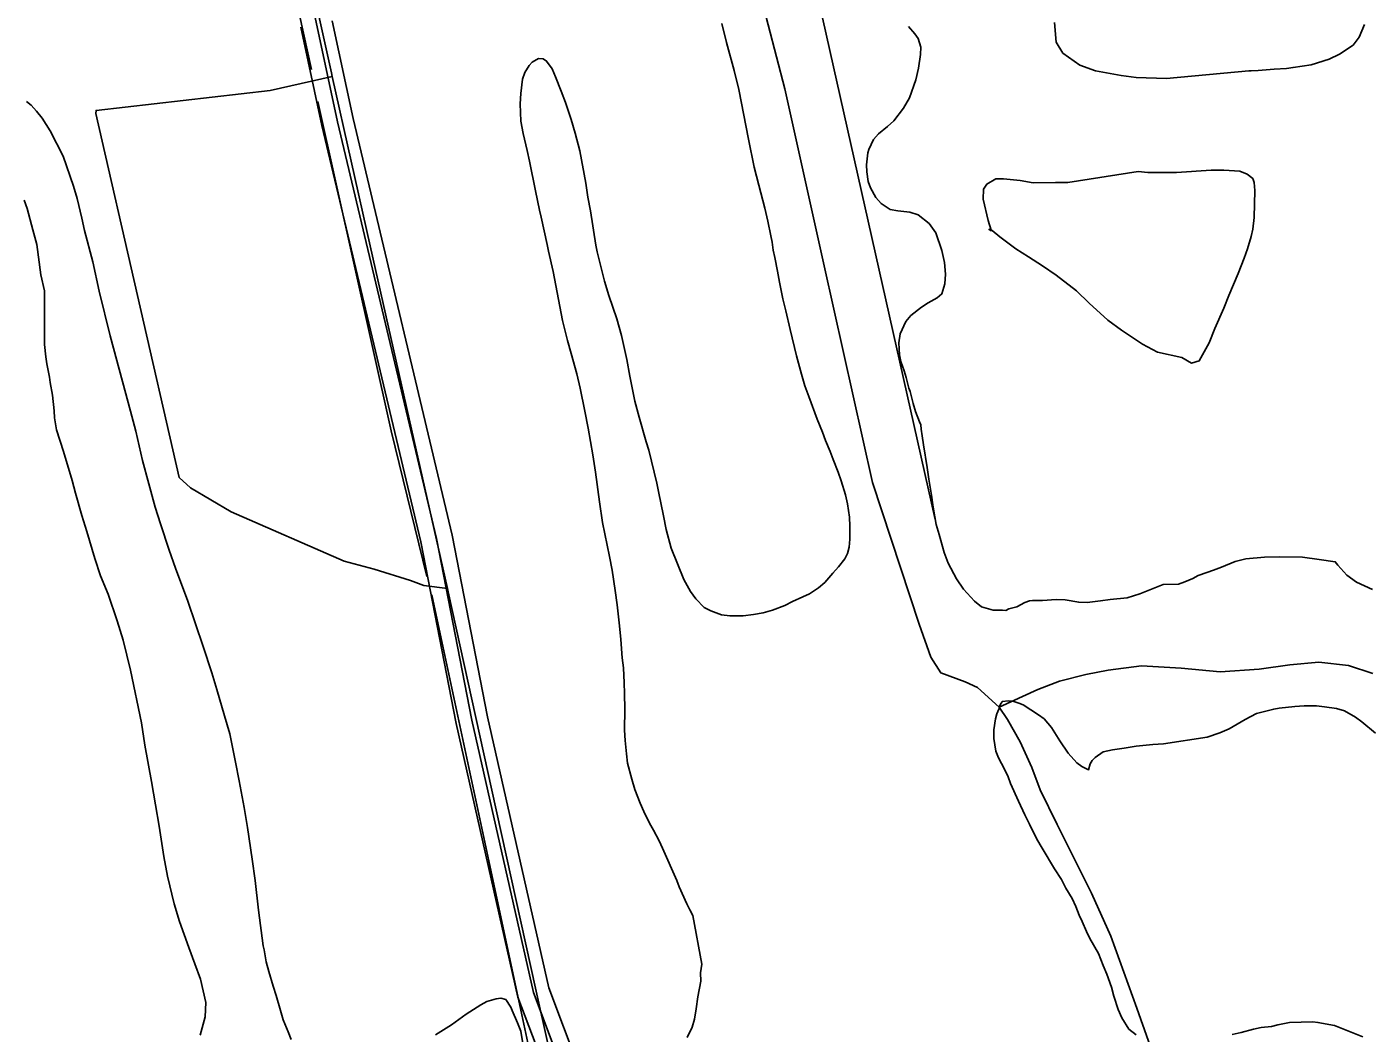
# Model space of a CAD drawing. Extents: x 3424494 to 3462436, y 522220 to 547718.
# Drawn here: x 3455580 to 3456839, y 541165 to 542108 of the extents above; entities that cross this region are included whole.
import ezdxf

# ---------------------------------------------------------------- set-up
doc = ezdxf.new("R2010")
doc.units = 0
for name, color, linetype in [('V-DTCH-CNTR', 7, 'Continuous'), ('V-ROAD-CNTR', 7, 'Continuous'), ('V-SITE-VEGE', 7, 'Continuous'), ('V-TOPO-SHOR', 7, 'Continuous')]:
    doc.layers.add(name, color=color, linetype=linetype)

msp = doc.modelspace()

# ---------------------------------------------------------------- linework, layer by layer
at = {"layer": 'V-DTCH-CNTR'}
msp.add_line((3455807.9, 542048), (3455865.9, 542061.2), dxfattribs=at)
for points in [[(3455829.2, 542226.6), (3455865.2, 542064.5), (3455865.9, 542061.2), (3455901.4, 541902.5), (3455937.8, 541740.6), (3455973.7, 541581.8), (3455974.4, 541578.7), (3456015.2, 541393.1), (3456056.3, 541207.4), (3456093.3, 541040.8), (3456097.5, 541021.9), (3456104.4, 540990.6), (3456138.9, 540836.3), (3456153.4, 540775.8), (3456168, 540715.3), (3456182.8, 540654.9), (3456197.8, 540594.4), (3456212.8, 540534.1), (3456228, 540473.7), (3456237.1, 540421.3), (3456247.2, 540372.7)], [(3455771.3, 541653.5), (3455733.3, 541676), (3455722.5, 541685.8), (3455644.7, 542026.7), (3455644.8, 542029.4), (3455807.9, 542048)], [(3455771.3, 541653.5), (3455877.1, 541607.5), (3455905.1, 541600), (3455939.3, 541589.3), (3455951.8, 541584.7), (3455973.7, 541581.8)]]:
    msp.add_lwpolyline(points, dxfattribs=at)
at = {"layer": 'V-ROAD-CNTR'}
for points in [[(3455233.8, 544611.3), (3455300.5, 544589.2), (3455310.1, 544570.9), (3455341.6, 544456.8), (3455381.1, 544271.2), (3455498.7, 543742.4), (3455555.6, 543473.7), (3455660.7, 542995.9), (3455745.1, 542606.2), (3455870.9, 542018.7), (3455963.5, 541628.7), (3455996.7, 541458.4), (3456054.2, 541203.5), (3456082.1, 541129.5), (3456084, 541056.6), (3456109, 540947.8), (3456190.4, 540583.2), (3456210.7, 540538.7), (3456239.3, 540392.9), (3456286.8, 540158.8)], [(3455796.1, 544332), (3455875.9, 543970.9), (3455933.2, 543733.8), (3455937.7, 543715.7), (3455938.5, 543712.3), (3456009.6, 543422.7), (3456019.2, 543383.6), (3456086.1, 543100), (3456148.2, 542858.3), (3456223.1, 542540.6), (3456315.4, 542159.4), (3456430.3, 541646.4)], [(3455866, 542113.2), (3455885.6, 542022), (3455978.2, 541631.8), (3456011.4, 541461.5), (3456068.6, 541207.8), (3456097, 541132.4), (3456098.9, 541058.5), (3456104.1, 541036.2)], [(3455836.6, 542107.4), (3455856.3, 542015.4), (3455948.8, 541625.5), (3455982, 541455.4), (3456039.8, 541199.1), (3456067.1, 541126.6), (3456069, 541054.7), (3456076.9, 541020.8)]]:
    msp.add_lwpolyline(points, dxfattribs=at)
at = {"layer": 'V-SITE-VEGE'}
for points in [[(3456345.7, 541609.6), (3456348.4, 541614.6), (3456350, 541620.5), (3456350.6, 541628.1), (3456350.4, 541640.2), (3456350.1, 541648.6), (3456348.3, 541661), (3456346.5, 541669.6), (3456342.5, 541682.6), (3456339.5, 541690.8), (3456334.9, 541702.6), (3456332.2, 541710), (3456327.8, 541720.4), (3456325, 541728.3), (3456319.8, 541740.3), (3456312, 541761.5), (3456308.4, 541771.7), (3456305.2, 541782.5), (3456300.5, 541799.7), (3456294.7, 541824.3), (3456290.5, 541841.7), (3456287.9, 541852.9), (3456284.7, 541868.7), (3456282.9, 541878.9), (3456280.3, 541891.7), (3456278.9, 541898.5), (3456277.8, 541906.1), (3456276.5, 541911.9), (3456273.8, 541925.8), (3456270.8, 541938), (3456265.2, 541959.4), (3456261.1, 541976.4), (3456255.5, 542002.6), (3456246.6, 542048.9), (3456242.1, 542066.7), (3456235.2, 542092.9), (3456230.7, 542110.7)], [(3456405.4, 542108), (3456411.5, 542101.1), (3456414.6, 542096.7), (3456416.9, 542088.7), (3456416.8, 542081.9), (3456414.9, 542069), (3456412.4, 542058.1), (3456406.3, 542041.3), (3456400.8, 542031.6), (3456391.8, 542019.8), (3456385.8, 542014.5), (3456377.3, 542007.5), (3456372.6, 542002.2), (3456368.3, 541992.9), (3456367.4, 541989.6), (3456366, 541978.6), (3456366.3, 541971.9), (3456367.8, 541962.9), (3456369.8, 541956.9), (3456374.9, 541948), (3456379.8, 541942.2), (3456388.4, 541936.6), (3456395.6, 541935.5), (3456406.7, 541934.3), (3456414.6, 541931.6), (3456424.8, 541923.5), (3456430.9, 541914.8), (3456436.8, 541898.4), (3456439.2, 541887), (3456440.2, 541876.2), (3456439.6, 541867.1), (3456436.7, 541857.6), (3456432.4, 541853.9), (3456423.8, 541849.2), (3456417.5, 541845.2), (3456407.7, 541837.4), (3456403, 541831.7), (3456397.8, 541820.2), (3456396.3, 541811.7), (3456396.9, 541800.5), (3456398.4, 541794.5), (3456401.4, 541785.7), (3456403.3, 541779.5), (3456405.9, 541769.5), (3456407.1, 541766.3), (3456409.9, 541754.9), (3456412.1, 541747.5), (3456415.7, 541737.7), (3456416.9, 541734.9), (3456417.4, 541731.1), (3456418.1, 541724.7), (3456419.4, 541716.3), (3456423, 541695.1), (3456424.4, 541684.2), (3456427.1, 541669.2), (3456428.5, 541657.8), (3456431.4, 541641.8), (3456434.3, 541632.2), (3456438.8, 541615.6), (3456442.6, 541605.6), (3456450.5, 541590.9), (3456456.9, 541581.3), (3456467.1, 541570), (3456473.9, 541564.7), (3456484.8, 541561.5), (3456488.6, 541561.6), (3456493.4, 541561.6), (3456496.6, 541561.3), (3456499.4, 541562.6), (3456506.8, 541564.7), (3456514.4, 541568.8), (3456518.8, 541570.3), (3456521.4, 541570.4), (3456526.6, 541570.5), (3456530.8, 541570.5), (3456543.7, 541571.5), (3456552.1, 541571.3), (3456564.8, 541568.9), (3456572.6, 541568.8), (3456585.3, 541570.2), (3456594.3, 541571.4), (3456610.3, 541573.1), (3456621.9, 541576.9), (3456643.9, 541585.5), (3456658.3, 541585.9), (3456664.3, 541587.9), (3456671.7, 541591.2), (3456676.7, 541593.9), (3456684.9, 541596.9), (3456691.1, 541599), (3456698.6, 541601.9), (3456711.4, 541607.1), (3456721.4, 541609.5), (3456738.9, 541611.2), (3456752.5, 541611.5), (3456774.2, 541611.2), (3456789.9, 541608.9), (3456805, 541606.9), (3456807.3, 541603.6), (3456815.9, 541594.3), (3456825, 541587.8)], [(3456832.4, 542110), (3456827.5, 542097.9), (3456821.8, 542090.6), (3456808.9, 542082.1), (3456799.2, 542077.5), (3456782.6, 542072), (3456765.5, 542069.7), (3456759.3, 542068.6), (3456747.9, 542068), (3456732.8, 542066.9), (3456726.2, 542066.6), (3456724, 542066.6), (3456647, 542059.3), (3456618.6, 542060.2), (3456604.5, 542062.3), (3456580.4, 542066.6), (3456566, 542071.7), (3456549.9, 542083.1), (3456543.7, 542093.3), (3456542, 542111.7)], [(3456188.7, 541308.4), (3456175.1, 541338.5), (3456172, 541345.6), (3456166.8, 541355.4), (3456163.1, 541362), (3456157.5, 541373.1), (3456154.1, 541380.7), (3456149.1, 541393.7), (3456146.3, 541403.3), (3456142.5, 541418.1), (3456141.3, 541426.9), (3456140.1, 541439.5), (3456139.7, 541449), (3456140, 541468.7), (3456139.7, 541483.5), (3456139.2, 541493.4), (3456138.5, 541507.4), (3456137.4, 541517), (3456136.1, 541533.9), (3456135, 541546.9), (3456132.7, 541566.6), (3456130.9, 541580), (3456127.9, 541598.8), (3456125.5, 541611.8), (3456119.1, 541643.5), (3456116, 541662.9), (3456112.3, 541690.6), (3456109.8, 541707), (3456105.6, 541731.9), (3456102.5, 541747.9), (3456097.9, 541769.5), (3456094.9, 541782.7), (3456089.7, 541801.7), (3456086.1, 541814.1), (3456081.4, 541832.7), (3456072.7, 541878.7), (3456068.4, 541897.8), (3456067.1, 541904), (3456061.4, 541929.4), (3456060.1, 541936), (3456056.2, 541954), (3456050.5, 541981.8), (3456048.3, 541992), (3456044.6, 542007.9), (3456042.6, 542019.3), (3456042, 542035.7), (3456042.4, 542045.4), (3456044, 542058.7), (3456046.1, 542065.1), (3456050.2, 542071.6), (3456053.1, 542074.5), (3456058.9, 542078.2), (3456063.3, 542077.7), (3456066.6, 542075.7), (3456071.9, 542068.4), (3456075.1, 542060.8), (3456080.3, 542047.6), (3456084.3, 542036.9), (3456089.6, 542021.1), (3456093.4, 542008.3), (3456097.7, 541991.5), (3456103.3, 541961.2), (3456105.3, 541948.2), (3456107.7, 541935.4), (3456112.7, 541903.3), (3456114, 541897.1), (3456120.7, 541869.5), (3456124.8, 541856.1), (3456132.4, 541834.2), (3456136.6, 541818.8), (3456141.6, 541796.3), (3456144.7, 541780.5), (3456149.1, 541757.1), (3456153.2, 541742.1), (3456159.8, 541719.1), (3456162.2, 541711.3), (3456169.9, 541680.3), (3456171.3, 541672.5), (3456176.1, 541649.9), (3456178.7, 541636.9), (3456183.4, 541619.5), (3456195.2, 541590.1), (3456201.4, 541579), (3456206.3, 541572), (3456214.3, 541563.9), (3456220.4, 541560.8), (3456230.5, 541557.2), (3456238.1, 541556.1), (3456250.8, 541556.3), (3456260.4, 541557.5), (3456269.4, 541559), (3456278.2, 541561.4), (3456289.8, 541566), (3456296.8, 541569.6), (3456306.4, 541573.9), (3456312.9, 541576.9), (3456321.3, 541582.4), (3456327, 541587.3), (3456334.7, 541596.3), (3456339.8, 541602), (3456345.7, 541609.6)], [(3455579.6, 542037.9), (3455583.9, 542034.4), (3455589, 542028.6), (3455594.2, 542022.1), (3455601.8, 542010.4), (3455614.1, 541986.5), (3455623.8, 541958.5), (3455627, 541946.9), (3455631.5, 541928.5), (3455634.1, 541916.9), (3455641.7, 541887.7), (3455647.6, 541860.1), (3455658.1, 541818.3), (3455669.7, 541775.5), (3455677, 541747.7), (3455681.9, 541729.1), (3455688.4, 541701.7), (3455700, 541658.1), (3455705.1, 541642.3), (3455713.2, 541617.7), (3455719.1, 541600.9), (3455730.8, 541569.8)], [(3455677.1, 541505.2), (3455670.2, 541533.4), (3455664.7, 541551.6), (3455656, 541576.5), (3455649.1, 541593.5), (3455643.8, 541609.9), (3455636.1, 541635.3), (3455631.4, 541650.1), (3455625.7, 541670.9), (3455622.4, 541682.9), (3455614.3, 541710.2), (3455607.8, 541730.4), (3455606, 541741.6), (3455605.7, 541748.3), (3455604, 541762.7), (3455601.8, 541774.7), (3455601.1, 541779.7), (3455598.7, 541792.1), (3455597.8, 541798.8), (3455596.6, 541810.4), (3455596.5, 541860.4), (3455593.1, 541875.4), (3455589.2, 541903.9), (3455585.7, 541917.5), (3455580.3, 541937.5), (3455577.6, 541945.5)], [(3456825, 541587.8), (3456839.8, 541581)], [(3455730.8, 541569.8), (3455745.2, 541527.4), (3455753.1, 541502.9), (3455758, 541487.3), (3455765.2, 541462.7), (3455769.9, 541445.7), (3455775.4, 541419.3), (3455778.9, 541401.8), (3455783.5, 541376.6), (3455786.5, 541358), (3455791, 541328.3), (3455793.9, 541308.3), (3455797, 541280.6), (3455801.2, 541247.3), (3455802.1, 541243.5), (3455804.1, 541232.1), (3455806.6, 541223.1), (3455810.5, 541209.3), (3455813.5, 541200.7), (3455817.5, 541186.7), (3455820.1, 541177.9)], [(3455742.4, 541163.6), (3455747.1, 541180.7), (3455747.5, 541194.2), (3455742.7, 541216), (3455737.4, 541230.4), (3455731.5, 541245.7), (3455722.9, 541269.9), (3455718, 541286.5), (3455711.7, 541312.5), (3455708.4, 541330.9), (3455703.9, 541359.2), (3455700.5, 541379.2), (3455696.7, 541401), (3455690.5, 541435.1), (3455687.4, 541456.1), (3455677.1, 541505.2)], [(3456580.2, 541423.5), (3456577.5, 541420.8), (3456575.5, 541417.6), (3456574, 541412.1), (3456567.7, 541415.2), (3456563.1, 541418.6), (3456555.1, 541427.5), (3456547.2, 541439.2), (3456539.2, 541451.5), (3456532.6, 541459.6), (3456527.1, 541463.4), (3456512.9, 541472.8), (3456508.9, 541474.5), (3456503, 541476.4), (3456498.8, 541476.7), (3456493.4, 541476), (3456491.8, 541474), (3456490.6, 541471.2), (3456489.9, 541468.8), (3456488.3, 541464.5)], [(3456842.8, 541446.2), (3456829.8, 541456.9), (3456824.1, 541461.2), (3456813.6, 541467.2), (3456806.1, 541469.5), (3456795, 541471.1), (3456787.6, 541471.8), (3456775.9, 541472), (3456767.1, 541471.3), (3456752.4, 541469.6), (3456747.4, 541468.9), (3456731.2, 541464.6), (3456720.7, 541459.2), (3456705.6, 541450.3), (3456697, 541446.6), (3456685, 541442.5), (3456644.1, 541436.2), (3456634.1, 541435.8), (3456618.6, 541434), (3456607.4, 541432.2), (3456596.6, 541430.8), (3456587.8, 541428.8), (3456580.2, 541423.5)], [(3456488.3, 541464.5), (3456486.8, 541459.7), (3456485.4, 541449.6), (3456485.5, 541441.4), (3456487.3, 541429.5), (3456489.8, 541423.3), (3456492.5, 541417.8), (3456496.3, 541410.6), (3456498.8, 541405.4), (3456501.1, 541399.2), (3456508.6, 541382.5), (3456514.5, 541369.7), (3456518.6, 541361.2), (3456525.7, 541347.2), (3456530.5, 541338.7), (3456542, 541319.4), (3456548.6, 541309.2), (3456552.8, 541301.1), (3456558.8, 541291.5), (3456562.1, 541284.1), (3456565.3, 541275.8), (3456568, 541270), (3456572, 541260.6), (3456575.1, 541254), (3456583.2, 541239.9), (3456587.8, 541228.9), (3456591.1, 541220.8), (3456595.4, 541208.4), (3456597.7, 541200.2), (3456601.9, 541187.6), (3456605.1, 541179.8), (3456611.7, 541169.3), (3456618.6, 541163.8)], [(3456198.2, 541161.5), (3456202.9, 541171), (3456205, 541178.5), (3456206.8, 541188.1), (3456208.3, 541199.4), (3456211, 541214.1), (3456210.7, 541221.9), (3456211.9, 541230), (3456203.5, 541275.5), (3456200.6, 541280.8), (3456197.9, 541286.6), (3456190.8, 541302.4), (3456188.7, 541308.4)], [(3455962.6, 541163.9), (3455977.5, 541173.2), (3455991.2, 541183.1), (3456005.1, 541191.9), (3456010.8, 541195), (3456019.4, 541197.6), (3456023.8, 541198.1), (3456028.3, 541196.9), (3456033, 541189.8), (3456034.5, 541186.6), (3456039.5, 541175.2), (3456042.4, 541167.3), (3456044.5, 541155.8)], [(3455820.1, 541177.9), (3455824.7, 541166.8), (3455827.4, 541159.6)], [(3456708.4, 541164.3), (3456716.8, 541166), (3456728.4, 541169), (3456735.8, 541170.6), (3456745.3, 541171.5), (3456751.4, 541173.1), (3456762.3, 541175.3), (3456784.1, 541176), (3456788.8, 541175.5), (3456804.3, 541172.7), (3456830.8, 541161.9)]]:
    msp.add_lwpolyline(points, dxfattribs=at)
for points in [[(3456482.7, 541917.4), (3456480.1, 541926.4), (3456475.5, 541946.4), (3456475.8, 541955.7), (3456478.9, 541960.4), (3456487.1, 541965.5), (3456494.3, 541965.5), (3456510, 541963.9), (3456522.1, 541961.7), (3456543.2, 541961.9), (3456547, 541961.9), (3456554.6, 541961.9), (3456620.5, 541972.4), (3456629.4, 541971.4), (3456644.5, 541971.2), (3456656.5, 541971.4), (3456688.8, 541973.6), (3456700.7, 541973.6), (3456715.6, 541972.6), (3456722.6, 541969.7), (3456727.7, 541965.6), (3456729, 541962), (3456729.7, 541954.6), (3456729.2, 541929.3), (3456727.7, 541918.2), (3456726.4, 541911.3), (3456722.8, 541899.8), (3456719.8, 541891.1), (3456714.2, 541876.8), (3456705.5, 541856.1), (3456700.7, 541844.2), (3456692.3, 541825.4), (3456687, 541811.8), (3456677.7, 541794.9), (3456670.4, 541792.9), (3456661.5, 541798.1), (3456638.7, 541803.2), (3456624.5, 541810.6), (3456605, 541823.7), (3456592.2, 541832.9), (3456574.6, 541848.9), (3456562.6, 541860.5), (3456543.8, 541875.1), (3456531, 541883.9), (3456517.8, 541892.5), (3456505.8, 541900), (3456491, 541911.2), (3456483.9, 541916.9)], [(3456482.7, 541917.4), (3456482.9, 541916.8), (3456480.8, 541918.2)]]:
    msp.add_lwpolyline(points, close=True, dxfattribs=at)
at = {"layer": 'V-TOPO-SHOR'}
msp.add_line((3455790.1, 542323.1), (3455846.5, 542067.8), dxfattribs=at)
for points in [[(3456258.6, 542169.9), (3456289.6, 542049.8), (3456326.4, 541884), (3456371.8, 541680.9), (3456415.3, 541548.5), (3456426.4, 541517.5), (3456435.8, 541502.8), (3456458.4, 541494.4), (3456470, 541489.1), (3456490.3, 541470.6), (3456498.1, 541459), (3456509.9, 541438.1), (3456520.9, 541414.1), (3456528.8, 541393.2), (3456544.5, 541360.7), (3456576.8, 541296.5), (3456594.9, 541256.2), (3456619.3, 541188.9), (3456639.1, 541132.3)], [(3455852.4, 542037.9), (3455921.1, 541729.5), (3455954.5, 541593.1)], [(3455959.3, 541576), (3456065.1, 541082), (3456073.6, 541042.5)], [(3456840.1, 541502.2), (3456817.5, 541509.8), (3456789.5, 541512.8), (3456762.4, 541510.3), (3456733.7, 541506.2), (3456697.2, 541503.7), (3456660.7, 541507.3), (3456623.5, 541509.4), (3456592.5, 541505.3), (3456571.5, 541501.3), (3456546.7, 541495), (3456526.6, 541487.1), (3456490.3, 541470.6)]]:
    msp.add_lwpolyline(points, dxfattribs=at)

doc.saveas('drawing.dxf')
